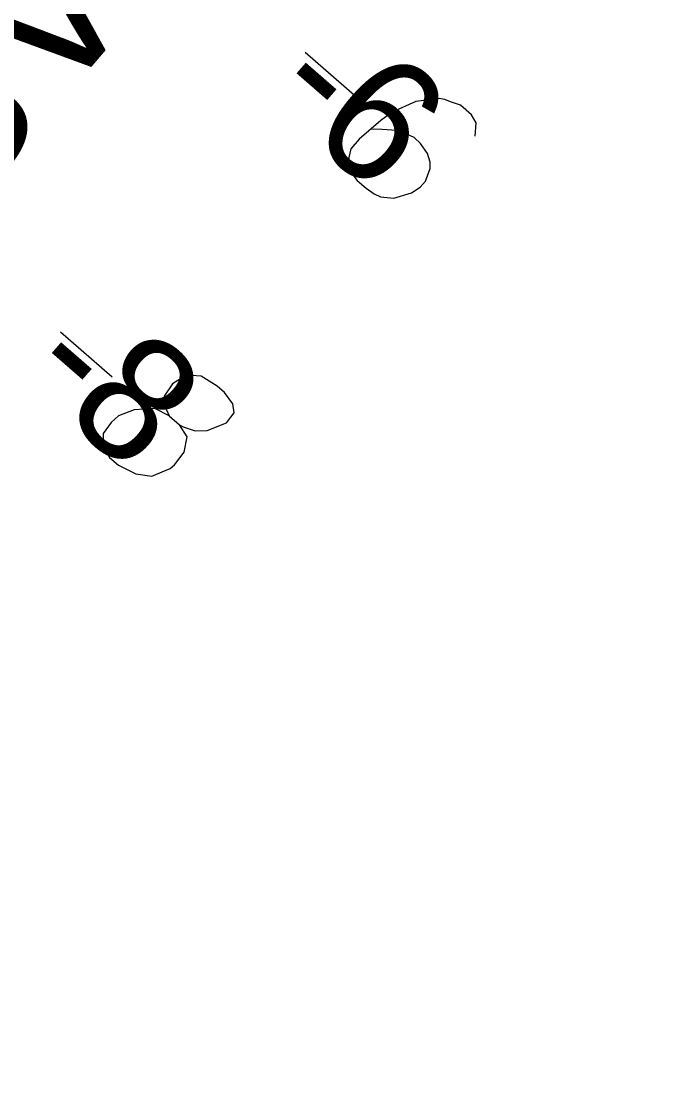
# Model space of a CAD drawing. Extents: x 3962991 to 3983549, y 181631 to 204078.
# Drawn here: x 3970723.8 to 3970895.4, y 196365.8 to 196654.6 of the extents above; entities that cross this region are included whole.
import ezdxf

# ---------------------------------------------------------------- set-up
doc = ezdxf.new("R2010")
doc.units = 0
for name, color, linetype in [('V-ANNO-MASK', 7, 'Continuous'), ('V-ANNO-MASK2', 7, 'Continuous'), ('V-RIVR-RANG', 7, 'Continuous'), ('V-UTIL-IDEN', 7, 'Continuous')]:
    doc.layers.add(name, color=color, linetype=linetype)

msp = doc.modelspace()

# ---------------------------------------------------------------- linework, layer by layer
at = {"layer": 'V-ANNO-MASK2'}
for p, q in [((3970800.11, 196646.35), (3970814.04, 196634.23)), ((3970734.26, 196571.09), (3970748.19, 196558.97))]:
    msp.add_line(p, q, dxfattribs=at)
for points in [[(3970845.81, 196623.72), (3970846.12, 196627.29), (3970844.85, 196629.45), (3970841.87, 196632.04), (3970839.18, 196632.98), (3970837.64, 196633.62), (3970836.13, 196633.89), (3970829.83, 196633.08), (3970823.48, 196630.21), (3970820.46, 196627.94), (3970814.64, 196622.87), (3970812.39, 196620.28), (3970811.8, 196617.99), (3970812.01, 196615.02), (3970812.26, 196614.1), (3970814.1, 196611.8), (3970816.49, 196609.72), (3970818.65, 196608.19), (3970820.39, 196607.37), (3970823.97, 196607.06), (3970828.73, 196608.51), (3970831.06, 196609.98), (3970832.44, 196611.57), (3970833.7, 196615.02), (3970833.77, 196616.71), (3970833.04, 196619.09), (3970831.17, 196621.77), (3970829.38, 196623.33), (3970826.67, 196624.63), (3970824.76, 196625.25), (3970820.82, 196625.54), (3970818.76, 196625.58), (3970817.64, 196625.5)], [(3970763.51, 196548.44), (3970766.29, 196546.02), (3970767.26, 196545.52), (3970770.51, 196544.44), (3970773.69, 196544.47), (3970778.97, 196546.52), (3970781.02, 196549.28), (3970780.67, 196551.69), (3970778.4, 196554.71), (3970776.41, 196556.44), (3970772.11, 196559.13), (3970769.48, 196559.32), (3970766.56, 196558.37), (3970764.4, 196557.1), (3970762.2, 196553.77), (3970761.96, 196551.88), (3970763.51, 196548.44), (3970759.63, 196550.41), (3970754.05, 196550.03), (3970749.86, 196548.43), (3970747.93, 196546.61), (3970745.7, 196543.65), (3970745.76, 196540.1), (3970747.46, 196537.23), (3970749.84, 196535.15), (3970754.49, 196532.86), (3970758.83, 196532.22), (3970763.74, 196534.25), (3970764.98, 196535.27), (3970767.55, 196538.62), (3970768.38, 196542.79), (3970766.29, 196546.02)]]:
    msp.add_lwpolyline(points, dxfattribs=at)

# ---------------------------------------------------------------- texts
at = {"layer": 'V-ANNO-MASK'}
for s, height, rotation, p in [('1-8 5/8" GAS PIPELINE', 41.9999, 229.3244, (3970814.54, 196923.15)), ('TENN. GAS TRANS. CO.', 41.9999, 229.5519, (3970872.53, 196859.53)), ('-6', 33.5, 318.9658, (3970789.03, 196633.62)), ('-8', 33.5, 318.9658, (3970723.18, 196558.36))]:
    msp.add_text(s, height=height, rotation=rotation, dxfattribs=at).set_placement(p)
at = {"layer": 'V-RIVR-RANG'}
for s, p in [('-6', (3970789.03, 196633.62)), ('-8', (3970723.18, 196558.36))]:
    msp.add_text(s, height=33.5, rotation=318.9658, dxfattribs=at).set_placement(p)
at = {"layer": 'V-UTIL-IDEN'}
for s, rotation, p in [('1-8 5/8" GAS PIPELINE', 229.3244, (3970814.54, 196923.15)), ('TENN. GAS TRANS. CO.', 229.5519, (3970872.53, 196859.53))]:
    msp.add_text(s, height=41.9999, rotation=rotation, dxfattribs=at).set_placement(p)

doc.saveas('drawing.dxf')
